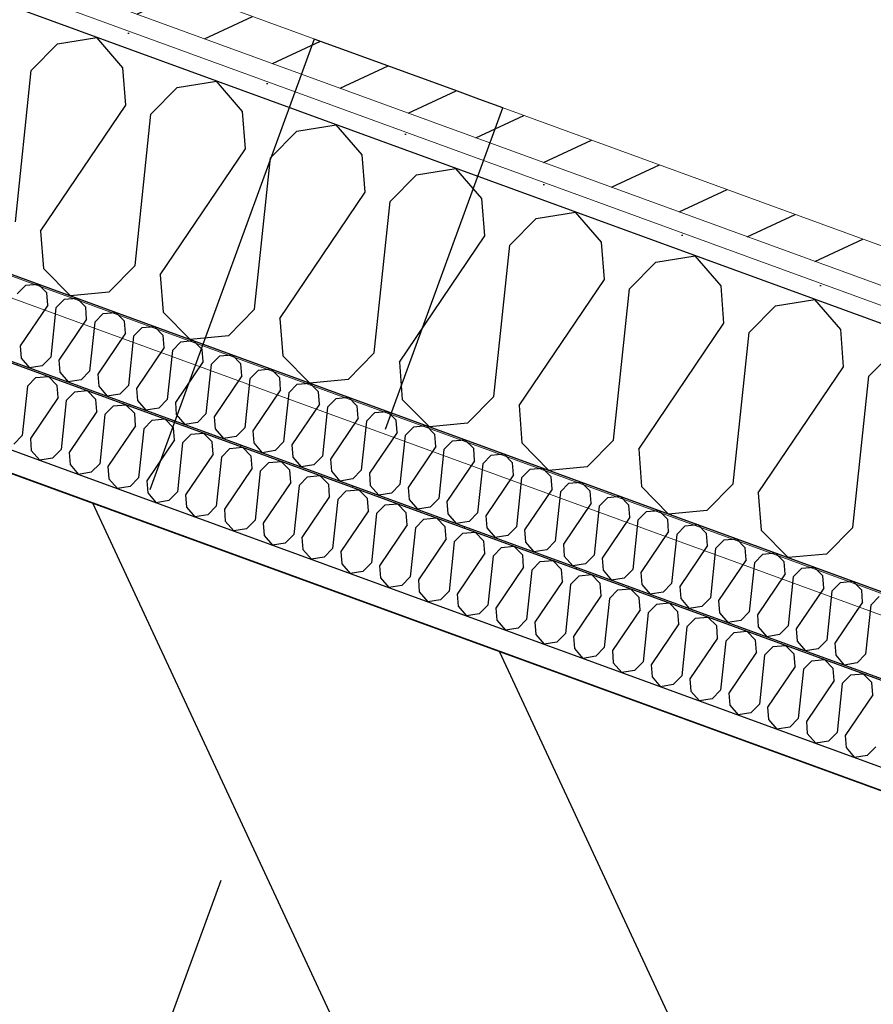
# Model space of a CAD drawing. Header units: millimetres. Extents: x 112481703 to 112588235, y 1264638581 to 1264713486.
# Tile 293 of 487: x 112570030 to 112570532, y 1264678434 to 1264679013. Entities that reach past the tile are written whole.
import ezdxf

# ---------------------------------------------------------------- set-up
doc = ezdxf.new("R2010")
doc.units = ezdxf.units.MM
doc.header["$LTSCALE"] = 0.5
doc.header["$MEASUREMENT"] = 0
doc.linetypes.add('PLINE', pattern=[0])
doc.linetypes.add('Stiplet', pattern=[1128.888893, 564.444447, -564.444447])
for name, color, linetype, lineweight in [('235- Utvendig kledning og overflate', 7, 'Continuous', 0), ('236- Innvendig kledning og overflate', 7, 'Continuous', 0), ('262- Taktekking', 7, 'Continuous', 0)]:
    doc.layers.add(name, color=color, linetype=linetype, lineweight=lineweight)
for name, color, linetype in [('862- M___Nettoareal', 7, 'Continuous'), ('862- M___Nettoareal(Polylinje)', 7, 'Continuous'), ('LA_farge_dekke_asfalt2', 7, 'Continuous'), ('Yttervegger.A225', 7, 'Continuous'), ('Yttervegger.A225 (Skravur)', 7, 'Continuous')]:
    doc.layers.add(name, color=color, linetype=linetype)
pattern_1 = [(249.956, (112557650, 1264717795), (-81.357, 29.68231), [0, -50]), (249.956, (112557682.11, 1264717756.67), (-81.357, 29.68231), [0, -50])]

# ---------------------------------------------------------------- blocks, each defined once
blk = doc.blocks.new('Korridor_14_9', base_point=(112576467.69, 1264681824.89))
at = {"layer": '862- M___Nettoareal(Polylinje)', "linetype": 'PLINE', "flags": 128}
blk.add_lwpolyline([(112572601.77, 1264674908.62), (112573784.51, 1264674477.11), (112574626.15, 1264676783.97), (112575767.2, 1264676367.67), (112576177.67, 1264676217.91), (112577188.97, 1264678989.83), (112578571.29, 1264682778.66), (112579511.2, 1264685354.88), (112580089.16, 1264686939.02), (112578574.08, 1264687491.78), (112577945.57, 1264685769.06), (112576575.95, 1264686268.75), (112573384.41, 1264677520.97), (112565766.91, 1264680300.14), (112564833.5, 1264677741.73), (112566533.44, 1264677121.53), (112567763.15, 1264676672.88), (112567763.5, 1264676673.82), (112569134.12, 1264676173.76)], close=True, dxfattribs=at)
blk = doc.blocks.new('*X290', base_point=(112557650, 1264717795))
at = {"layer": 'Yttervegger.A225 (Skravur)', "linetype": 'PLINE'}
for p, q in [((112570052.05, 1264678999.23), (112570075.17, 1264679002.94)), ((112570090.46, 1264678985.22), (112570075.17, 1264679002.94)), ((112570036.61, 1264678983.53), (112570052.05, 1264678999.23)), ((112570027.24, 1264678894.53), (112570036.61, 1264678983.53)), ((112570092.16, 1264678963.26), (112570090.46, 1264678985.22)), ((112570122.38, 1264678973.57), (112570145.5, 1264678977.28)), ((112570160.8, 1264678959.56), (112570145.5, 1264678977.28)), ((112570106.94, 1264678957.87), (112570122.38, 1264678973.57)), ((112570042.02, 1264678889.14), (112570092.16, 1264678963.26)), ((112570162.5, 1264678937.6), (112570160.8, 1264678959.56)), ((112570097.57, 1264678868.87), (112570106.94, 1264678957.87)), ((112570177.27, 1264678932.21), (112570192.71, 1264678947.91)), ((112570192.71, 1264678947.91), (112570215.83, 1264678951.62)), ((112570231.13, 1264678933.9), (112570215.83, 1264678951.62)), ((112570112.35, 1264678863.48), (112570162.5, 1264678937.6)), ((112570167.91, 1264678843.21), (112570177.27, 1264678932.21)), ((112570232.83, 1264678911.94), (112570231.13, 1264678933.9)), ((112570263.05, 1264678922.25), (112570286.16, 1264678925.96)), ((112570301.46, 1264678908.24), (112570286.16, 1264678925.96)), ((112570247.6, 1264678906.55), (112570263.05, 1264678922.25)), ((112570182.68, 1264678837.82), (112570232.83, 1264678911.94)), ((112570303.16, 1264678886.28), (112570301.46, 1264678908.24)), ((112570238.24, 1264678817.55), (112570247.6, 1264678906.55)), ((112570317.94, 1264678880.89), (112570333.38, 1264678896.59)), ((112570333.38, 1264678896.59), (112570356.5, 1264678900.3)), ((112570371.79, 1264678882.58), (112570356.5, 1264678900.3)), ((112570042.02, 1264678889.14), (112570043.72, 1264678867.18)), ((112570253.02, 1264678812.16), (112570303.16, 1264678886.28)), ((112570308.57, 1264678791.89), (112570317.94, 1264678880.89)), ((112570373.49, 1264678860.62), (112570371.79, 1264678882.58)), ((112570403.71, 1264678870.93), (112570426.83, 1264678874.64)), ((112570442.13, 1264678856.92), (112570426.83, 1264678874.64)), ((112570043.72, 1264678867.18), (112570059.61, 1264678851.08)), ((112570097.57, 1264678868.87), (112570082.13, 1264678853.16)), ((112570388.27, 1264678855.23), (112570403.71, 1264678870.93)), ((112570112.35, 1264678863.48), (112570114.05, 1264678841.52)), ((112570323.35, 1264678786.5), (112570373.49, 1264678860.62)), ((112570378.9, 1264678766.23), (112570388.27, 1264678855.23)), ((112570443.83, 1264678834.96), (112570442.13, 1264678856.92)), ((112570082.13, 1264678853.16), (112570059.61, 1264678851.08)), ((112570474.04, 1264678845.27), (112570497.16, 1264678848.98)), ((112570512.46, 1264678831.26), (112570497.16, 1264678848.98)), ((112570167.91, 1264678843.21), (112570152.46, 1264678827.5)), ((112570458.6, 1264678829.57), (112570474.04, 1264678845.27)), ((112570114.05, 1264678841.52), (112570129.94, 1264678825.42)), ((112570182.68, 1264678837.82), (112570184.38, 1264678815.86)), ((112570393.68, 1264678760.84), (112570443.83, 1264678834.96)), ((112570152.46, 1264678827.5), (112570129.94, 1264678825.42)), ((112570449.24, 1264678740.57), (112570458.6, 1264678829.57)), ((112570514.16, 1264678809.3), (112570512.46, 1264678831.26)), ((112570184.38, 1264678815.86), (112570200.27, 1264678799.76)), ((112570238.24, 1264678817.55), (112570222.8, 1264678801.84)), ((112570528.93, 1264678803.9), (112570544.38, 1264678819.61)), ((112570253.02, 1264678812.16), (112570254.71, 1264678790.2)), ((112570464.01, 1264678735.18), (112570514.16, 1264678809.3)), ((112570519.57, 1264678714.91), (112570528.93, 1264678803.9)), ((112570222.8, 1264678801.84), (112570200.27, 1264678799.76)), ((112570308.57, 1264678791.89), (112570293.13, 1264678776.18)), ((112570254.71, 1264678790.2), (112570270.61, 1264678774.1)), ((112570323.35, 1264678786.5), (112570325.05, 1264678764.54)), ((112570293.13, 1264678776.18), (112570270.61, 1264678774.1)), ((112570325.05, 1264678764.54), (112570340.94, 1264678748.44)), ((112570378.9, 1264678766.23), (112570363.46, 1264678750.52)), ((112570393.68, 1264678760.84), (112570395.38, 1264678738.88)), ((112570363.46, 1264678750.52), (112570340.94, 1264678748.44)), ((112570449.24, 1264678740.57), (112570433.79, 1264678724.86)), ((112570395.38, 1264678738.88), (112570411.27, 1264678722.78)), ((112570464.01, 1264678735.18), (112570465.71, 1264678713.22)), ((112570433.79, 1264678724.86), (112570411.27, 1264678722.78)), ((112570465.71, 1264678713.22), (112570481.6, 1264678697.12)), ((112570519.57, 1264678714.91), (112570504.13, 1264678699.2)), ((112570504.13, 1264678699.2), (112570481.6, 1264678697.12))]:
    blk.add_line(p, q, dxfattribs=at)
blk = doc.blocks.new('*X528', base_point=(112557650, 1264717795))
at = {"layer": 'Yttervegger.A225 (Skravur)', "linetype": 'PLINE'}
for p, q in [((112570034.3, 1264678797.89), (112570039.31, 1264678802.98)), ((112570039.31, 1264678802.98), (112570046.62, 1264678803.66)), ((112570051.77, 1264678798.44), (112570046.62, 1264678803.66)), ((112570034.3, 1264678797.89), (112570031.26, 1264678769.03)), ((112570052.32, 1264678791.32), (112570051.77, 1264678798.44)), ((112570052.32, 1264678791.32), (112570036.06, 1264678767.28)), ((112570057.11, 1264678789.57), (112570062.12, 1264678794.66)), ((112570062.12, 1264678794.66), (112570069.43, 1264678795.34)), ((112570074.58, 1264678790.12), (112570069.43, 1264678795.34)), ((112570057.11, 1264678789.57), (112570054.07, 1264678760.7)), ((112570075.13, 1264678782.99), (112570074.58, 1264678790.12)), ((112570079.92, 1264678781.25), (112570084.93, 1264678786.34)), ((112570084.93, 1264678786.34), (112570092.24, 1264678787.02)), ((112570097.39, 1264678781.79), (112570092.24, 1264678787.02)), ((112570075.13, 1264678782.99), (112570058.87, 1264678758.96)), ((112570079.92, 1264678781.25), (112570076.89, 1264678752.38)), ((112570097.94, 1264678774.67), (112570097.39, 1264678781.79)), ((112570097.94, 1264678774.67), (112570081.68, 1264678750.63)), ((112570102.73, 1264678772.92), (112570107.74, 1264678778.02)), ((112570107.74, 1264678778.02), (112570115.05, 1264678778.69)), ((112570120.2, 1264678773.47), (112570115.05, 1264678778.69)), ((112570031.26, 1264678769.03), (112570026.26, 1264678763.93)), ((112570102.73, 1264678772.92), (112570099.7, 1264678744.06)), ((112570120.75, 1264678766.35), (112570120.2, 1264678773.47)), ((112570125.54, 1264678764.6), (112570130.55, 1264678769.7)), ((112570130.55, 1264678769.7), (112570137.86, 1264678770.37)), ((112570143.01, 1264678765.15), (112570137.86, 1264678770.37)), ((112570036.06, 1264678767.28), (112570036.61, 1264678760.16)), ((112570120.75, 1264678766.35), (112570104.49, 1264678742.31)), ((112570125.54, 1264678764.6), (112570122.51, 1264678735.74)), ((112570143.56, 1264678758.03), (112570143.01, 1264678765.15)), ((112570153.36, 1264678761.37), (112570160.67, 1264678762.05)), ((112570165.82, 1264678756.83), (112570160.67, 1264678762.05)), ((112570036.61, 1264678760.16), (112570041.57, 1264678754.41)), ((112570054.07, 1264678760.7), (112570049.07, 1264678755.61)), ((112570058.87, 1264678758.96), (112570059.42, 1264678751.83)), ((112570143.56, 1264678758.03), (112570127.3, 1264678733.99)), ((112570148.35, 1264678756.28), (112570145.32, 1264678727.42)), ((112570148.35, 1264678756.28), (112570153.36, 1264678761.37)), ((112570166.37, 1264678749.71), (112570165.82, 1264678756.83)), ((112570049.07, 1264678755.61), (112570041.57, 1264678754.41)), ((112570059.42, 1264678751.83), (112570064.38, 1264678746.08)), ((112570076.89, 1264678752.38), (112570071.88, 1264678747.29)), ((112570081.68, 1264678750.63), (112570082.23, 1264678743.51)), ((112570171.17, 1264678747.96), (112570176.17, 1264678753.05)), ((112570176.17, 1264678753.05), (112570183.48, 1264678753.73)), ((112570188.63, 1264678748.51), (112570183.48, 1264678753.73)), ((112570071.88, 1264678747.29), (112570064.38, 1264678746.08)), ((112570166.37, 1264678749.71), (112570150.11, 1264678725.67)), ((112570171.17, 1264678747.96), (112570168.13, 1264678719.09)), ((112570189.18, 1264678741.38), (112570188.63, 1264678748.51)), ((112570193.98, 1264678739.64), (112570198.98, 1264678744.73)), ((112570198.98, 1264678744.73), (112570206.29, 1264678745.4)), ((112570211.44, 1264678740.18), (112570206.29, 1264678745.4)), ((112570082.23, 1264678743.51), (112570087.19, 1264678737.76)), ((112570094.69, 1264678738.97), (112570087.19, 1264678737.76)), ((112570099.7, 1264678744.06), (112570094.69, 1264678738.97)), ((112570104.49, 1264678742.31), (112570105.04, 1264678735.19)), ((112570189.18, 1264678741.38), (112570172.92, 1264678717.34)), ((112570193.98, 1264678739.64), (112570190.94, 1264678710.77)), ((112570211.99, 1264678733.06), (112570211.44, 1264678740.18)), ((112570105.04, 1264678735.19), (112570110, 1264678729.44)), ((112570122.51, 1264678735.74), (112570117.5, 1264678730.64)), ((112570127.3, 1264678733.99), (112570127.85, 1264678726.87)), ((112570216.79, 1264678731.31), (112570221.79, 1264678736.41)), ((112570221.79, 1264678736.41), (112570229.1, 1264678737.08)), ((112570234.25, 1264678731.86), (112570229.1, 1264678737.08)), ((112570117.5, 1264678730.64), (112570110, 1264678729.44)), ((112570145.32, 1264678727.42), (112570140.31, 1264678722.32)), ((112570211.99, 1264678733.06), (112570195.73, 1264678709.02)), ((112570216.79, 1264678731.31), (112570213.75, 1264678702.45)), ((112570234.8, 1264678724.74), (112570234.25, 1264678731.86)), ((112570239.6, 1264678722.99), (112570244.61, 1264678728.08)), ((112570244.61, 1264678728.08), (112570251.91, 1264678728.76)), ((112570257.06, 1264678723.54), (112570251.91, 1264678728.76)), ((112570127.85, 1264678726.87), (112570132.81, 1264678721.12)), ((112570140.31, 1264678722.32), (112570132.81, 1264678721.12)), ((112570150.11, 1264678725.67), (112570150.66, 1264678718.54)), ((112570234.8, 1264678724.74), (112570218.54, 1264678700.7)), ((112570239.6, 1264678722.99), (112570236.56, 1264678694.13)), ((112570257.62, 1264678716.42), (112570257.06, 1264678723.54)), ((112570150.66, 1264678718.54), (112570155.62, 1264678712.8)), ((112570168.13, 1264678719.09), (112570163.12, 1264678714)), ((112570172.92, 1264678717.34), (112570173.47, 1264678710.22)), ((112570257.62, 1264678716.42), (112570241.35, 1264678692.38)), ((112570262.41, 1264678714.67), (112570267.42, 1264678719.76)), ((112570267.42, 1264678719.76), (112570274.72, 1264678720.44)), ((112570279.87, 1264678715.22), (112570274.72, 1264678720.44)), ((112570163.12, 1264678714), (112570155.62, 1264678712.8)), ((112570173.47, 1264678710.22), (112570178.43, 1264678704.47)), ((112570190.94, 1264678710.77), (112570185.93, 1264678705.68)), ((112570262.41, 1264678714.67), (112570259.37, 1264678685.8)), ((112570280.43, 1264678708.09), (112570279.87, 1264678715.22)), ((112570285.22, 1264678706.35), (112570290.23, 1264678711.44)), ((112570290.23, 1264678711.44), (112570297.53, 1264678712.12)), ((112570302.68, 1264678706.9), (112570297.53, 1264678712.12)), ((112570185.93, 1264678705.68), (112570178.43, 1264678704.47)), ((112570195.73, 1264678709.02), (112570196.28, 1264678701.9)), ((112570280.43, 1264678708.09), (112570264.16, 1264678684.06)), ((112570285.22, 1264678706.35), (112570282.18, 1264678677.48)), ((112570303.24, 1264678699.77), (112570302.68, 1264678706.9)), ((112570196.28, 1264678701.9), (112570201.24, 1264678696.15)), ((112570213.75, 1264678702.45), (112570208.74, 1264678697.35)), ((112570218.54, 1264678700.7), (112570219.09, 1264678693.58)), ((112570303.24, 1264678699.77), (112570286.97, 1264678675.73)), ((112570308.03, 1264678698.02), (112570313.04, 1264678703.12)), ((112570313.04, 1264678703.12), (112570320.34, 1264678703.79)), ((112570325.5, 1264678698.57), (112570320.34, 1264678703.79)), ((112570326.05, 1264678691.45), (112570325.5, 1264678698.57)), ((112570208.74, 1264678697.35), (112570201.24, 1264678696.15)), ((112570219.09, 1264678693.58), (112570224.05, 1264678687.83)), ((112570236.56, 1264678694.13), (112570231.55, 1264678689.03)), ((112570308.03, 1264678698.02), (112570304.99, 1264678669.16)), ((112570330.84, 1264678689.7), (112570335.85, 1264678694.8)), ((112570335.85, 1264678694.8), (112570343.15, 1264678695.47)), ((112570348.31, 1264678690.25), (112570343.15, 1264678695.47)), ((112570231.55, 1264678689.03), (112570224.05, 1264678687.83)), ((112570241.35, 1264678692.38), (112570241.9, 1264678685.26)), ((112570326.05, 1264678691.45), (112570309.78, 1264678667.41)), ((112570330.84, 1264678689.7), (112570327.8, 1264678660.84)), ((112570348.86, 1264678683.13), (112570348.31, 1264678690.25)), ((112570358.66, 1264678686.47), (112570365.96, 1264678687.15)), ((112570371.12, 1264678681.93), (112570365.96, 1264678687.15)), ((112570241.9, 1264678685.26), (112570246.86, 1264678679.51)), ((112570259.37, 1264678685.8), (112570254.36, 1264678680.71)), ((112570264.16, 1264678684.06), (112570264.71, 1264678676.93)), ((112570348.86, 1264678683.13), (112570332.59, 1264678659.09)), ((112570353.65, 1264678681.38), (112570350.61, 1264678652.52)), ((112570353.65, 1264678681.38), (112570358.66, 1264678686.47)), ((112570371.67, 1264678674.81), (112570371.12, 1264678681.93)), ((112570254.36, 1264678680.71), (112570246.86, 1264678679.51)), ((112570264.71, 1264678676.93), (112570269.67, 1264678671.18)), ((112570282.18, 1264678677.48), (112570277.17, 1264678672.39)), ((112570286.97, 1264678675.73), (112570287.52, 1264678668.61)), ((112570376.46, 1264678673.06), (112570381.47, 1264678678.15)), ((112570381.47, 1264678678.15), (112570388.77, 1264678678.83)), ((112570393.93, 1264678673.61), (112570388.77, 1264678678.83)), ((112570277.17, 1264678672.39), (112570269.67, 1264678671.18)), ((112570371.67, 1264678674.81), (112570355.4, 1264678650.77)), ((112570376.46, 1264678673.06), (112570373.42, 1264678644.19)), ((112570394.48, 1264678666.48), (112570393.93, 1264678673.61)), ((112570399.27, 1264678664.74), (112570404.28, 1264678669.83)), ((112570404.28, 1264678669.83), (112570411.58, 1264678670.5)), ((112570416.74, 1264678665.28), (112570411.58, 1264678670.5)), ((112570287.52, 1264678668.61), (112570292.48, 1264678662.86)), ((112570299.98, 1264678664.07), (112570292.48, 1264678662.86)), ((112570304.99, 1264678669.16), (112570299.98, 1264678664.07)), ((112570309.78, 1264678667.41), (112570310.33, 1264678660.29)), ((112570394.48, 1264678666.48), (112570378.21, 1264678642.44)), ((112570399.27, 1264678664.74), (112570396.23, 1264678635.87)), ((112570417.29, 1264678658.16), (112570416.74, 1264678665.28)), ((112570310.33, 1264678660.29), (112570315.3, 1264678654.54)), ((112570327.8, 1264678660.84), (112570322.79, 1264678655.74)), ((112570332.59, 1264678659.09), (112570333.15, 1264678651.97)), ((112570417.29, 1264678658.16), (112570401.03, 1264678634.12)), ((112570422.08, 1264678656.41), (112570427.09, 1264678661.51)), ((112570427.09, 1264678661.51), (112570434.39, 1264678662.18)), ((112570439.55, 1264678656.96), (112570434.39, 1264678662.18)), ((112570322.79, 1264678655.74), (112570315.3, 1264678654.54)), ((112570350.61, 1264678652.52), (112570345.6, 1264678647.42)), ((112570422.08, 1264678656.41), (112570419.04, 1264678627.55)), ((112570440.1, 1264678649.84), (112570439.55, 1264678656.96)), ((112570444.89, 1264678648.09), (112570449.9, 1264678653.19)), ((112570449.9, 1264678653.19), (112570457.21, 1264678653.86)), ((112570462.36, 1264678648.64), (112570457.21, 1264678653.86)), ((112570333.15, 1264678651.97), (112570338.11, 1264678646.22)), ((112570345.6, 1264678647.42), (112570338.11, 1264678646.22)), ((112570355.4, 1264678650.77), (112570355.96, 1264678643.64)), ((112570440.1, 1264678649.84), (112570423.84, 1264678625.8)), ((112570444.89, 1264678648.09), (112570441.85, 1264678619.23)), ((112570462.91, 1264678641.52), (112570462.36, 1264678648.64)), ((112570355.96, 1264678643.64), (112570360.92, 1264678637.9)), ((112570373.42, 1264678644.19), (112570368.41, 1264678639.1)), ((112570378.21, 1264678642.44), (112570378.77, 1264678635.32)), ((112570462.91, 1264678641.52), (112570446.65, 1264678617.48)), ((112570467.7, 1264678639.77), (112570472.71, 1264678644.86)), ((112570472.71, 1264678644.86), (112570480.02, 1264678645.54)), ((112570485.17, 1264678640.32), (112570480.02, 1264678645.54)), ((112570368.41, 1264678639.1), (112570360.92, 1264678637.9)), ((112570378.77, 1264678635.32), (112570383.73, 1264678629.57)), ((112570396.23, 1264678635.87), (112570391.22, 1264678630.78)), ((112570467.7, 1264678639.77), (112570464.66, 1264678610.9)), ((112570485.72, 1264678633.19), (112570485.17, 1264678640.32)), ((112570490.51, 1264678631.45), (112570495.52, 1264678636.54)), ((112570495.52, 1264678636.54), (112570502.83, 1264678637.22)), ((112570507.98, 1264678632), (112570502.83, 1264678637.22)), ((112570391.22, 1264678630.78), (112570383.73, 1264678629.57)), ((112570401.03, 1264678634.12), (112570401.58, 1264678627)), ((112570485.72, 1264678633.19), (112570469.46, 1264678609.16)), ((112570490.51, 1264678631.45), (112570487.48, 1264678602.58)), ((112570508.53, 1264678624.87), (112570507.98, 1264678632)), ((112570518.33, 1264678628.22), (112570525.64, 1264678628.89)), ((112570530.79, 1264678623.67), (112570525.64, 1264678628.89)), ((112570401.58, 1264678627), (112570406.54, 1264678621.25)), ((112570419.04, 1264678627.55), (112570414.04, 1264678622.45)), ((112570423.84, 1264678625.8), (112570424.39, 1264678618.68)), ((112570508.53, 1264678624.87), (112570492.27, 1264678600.83)), ((112570513.32, 1264678623.12), (112570510.29, 1264678594.26)), ((112570513.32, 1264678623.12), (112570518.33, 1264678628.22)), ((112570531.34, 1264678616.55), (112570530.79, 1264678623.67)), ((112570414.04, 1264678622.45), (112570406.54, 1264678621.25)), ((112570424.39, 1264678618.68), (112570429.35, 1264678612.93)), ((112570441.85, 1264678619.23), (112570436.85, 1264678614.13)), ((112570446.65, 1264678617.48), (112570447.2, 1264678610.36)), ((112570436.85, 1264678614.13), (112570429.35, 1264678612.93)), ((112570531.34, 1264678616.55), (112570515.08, 1264678592.51)), ((112570447.2, 1264678610.36), (112570452.16, 1264678604.61)), ((112570459.66, 1264678605.81), (112570452.16, 1264678604.61)), ((112570464.66, 1264678610.9), (112570459.66, 1264678605.81)), ((112570469.46, 1264678609.16), (112570470.01, 1264678602.03)), ((112570470.01, 1264678602.03), (112570474.97, 1264678596.28)), ((112570487.48, 1264678602.58), (112570482.47, 1264678597.49)), ((112570492.27, 1264678600.83), (112570492.82, 1264678593.71)), ((112570482.47, 1264678597.49), (112570474.97, 1264678596.28)), ((112570510.29, 1264678594.26), (112570505.28, 1264678589.17)), ((112570492.82, 1264678593.71), (112570497.78, 1264678587.96)), ((112570505.28, 1264678589.17), (112570497.78, 1264678587.96)), ((112570515.08, 1264678592.51), (112570515.63, 1264678585.39)), ((112570515.63, 1264678585.39), (112570520.59, 1264678579.64)), ((112570533.1, 1264678585.94), (112570528.09, 1264678580.84)), ((112570528.09, 1264678580.84), (112570520.59, 1264678579.64))]:
    blk.add_line(p, q, dxfattribs=at)
blk = doc.blocks.new('*X532', base_point=(112557650, 1264717795))
at = {"layer": 'Yttervegger.A225 (Skravur)', "linetype": 'PLINE'}
for p, q in [((112570028.29, 1264678852.24), (112570033.29, 1264678857.34)), ((112570033.29, 1264678857.34), (112570040.6, 1264678858.01)), ((112570045.75, 1264678852.79), (112570040.6, 1264678858.01)), ((112570046.3, 1264678845.67), (112570045.75, 1264678852.79)), ((112570051.1, 1264678843.92), (112570056.1, 1264678849.02)), ((112570056.1, 1264678849.02), (112570063.41, 1264678849.69)), ((112570068.56, 1264678844.47), (112570063.41, 1264678849.69)), ((112570046.3, 1264678845.67), (112570030.04, 1264678821.63)), ((112570051.1, 1264678843.92), (112570048.06, 1264678815.06)), ((112570069.11, 1264678837.35), (112570068.56, 1264678844.47)), ((112570069.11, 1264678837.35), (112570052.85, 1264678813.31)), ((112570073.91, 1264678835.6), (112570078.92, 1264678840.69)), ((112570078.92, 1264678840.69), (112570086.22, 1264678841.37)), ((112570091.37, 1264678836.15), (112570086.22, 1264678841.37)), ((112570073.91, 1264678835.6), (112570070.87, 1264678806.74)), ((112570091.93, 1264678829.03), (112570091.37, 1264678836.15)), ((112570096.72, 1264678827.28), (112570101.73, 1264678832.37)), ((112570101.73, 1264678832.37), (112570109.03, 1264678833.05)), ((112570114.18, 1264678827.83), (112570109.03, 1264678833.05)), ((112570091.93, 1264678829.03), (112570075.66, 1264678804.99)), ((112570096.72, 1264678827.28), (112570093.68, 1264678798.41)), ((112570114.74, 1264678820.7), (112570114.18, 1264678827.83)), ((112570030.04, 1264678821.63), (112570030.59, 1264678814.51)), ((112570114.74, 1264678820.7), (112570098.47, 1264678796.67)), ((112570119.53, 1264678818.96), (112570124.54, 1264678824.05)), ((112570124.54, 1264678824.05), (112570131.84, 1264678824.73)), ((112570136.99, 1264678819.5), (112570131.84, 1264678824.73)), ((112570030.59, 1264678814.51), (112570035.55, 1264678808.76)), ((112570048.06, 1264678815.06), (112570043.05, 1264678809.96)), ((112570119.53, 1264678818.96), (112570116.49, 1264678790.09)), ((112570137.55, 1264678812.38), (112570136.99, 1264678819.5)), ((112570142.34, 1264678810.63), (112570147.35, 1264678815.73)), ((112570147.35, 1264678815.73), (112570154.65, 1264678816.4)), ((112570159.81, 1264678811.18), (112570154.65, 1264678816.4)), ((112570043.05, 1264678809.96), (112570035.55, 1264678808.76)), ((112570052.85, 1264678813.31), (112570053.4, 1264678806.19)), ((112570137.55, 1264678812.38), (112570121.28, 1264678788.34)), ((112570142.34, 1264678810.63), (112570139.3, 1264678781.77)), ((112570160.36, 1264678804.06), (112570159.81, 1264678811.18)), ((112570053.4, 1264678806.19), (112570058.36, 1264678800.44)), ((112570070.87, 1264678806.74), (112570065.86, 1264678801.64)), ((112570075.66, 1264678804.99), (112570076.21, 1264678797.87)), ((112570160.36, 1264678804.06), (112570144.09, 1264678780.02)), ((112570165.15, 1264678802.31), (112570170.16, 1264678807.41)), ((112570170.16, 1264678807.41), (112570177.46, 1264678808.08)), ((112570182.62, 1264678802.86), (112570177.46, 1264678808.08)), ((112570183.17, 1264678795.74), (112570182.62, 1264678802.86)), ((112570065.86, 1264678801.64), (112570058.36, 1264678800.44)), ((112570076.21, 1264678797.87), (112570081.17, 1264678792.12)), ((112570093.68, 1264678798.41), (112570088.67, 1264678793.32)), ((112570165.15, 1264678802.31), (112570162.11, 1264678773.45)), ((112570187.96, 1264678793.99), (112570192.97, 1264678799.08)), ((112570192.97, 1264678799.08), (112570200.27, 1264678799.76)), ((112570205.43, 1264678794.54), (112570200.27, 1264678799.76)), ((112570088.67, 1264678793.32), (112570081.17, 1264678792.12)), ((112570098.47, 1264678796.67), (112570099.02, 1264678789.54)), ((112570183.17, 1264678795.74), (112570166.9, 1264678771.7)), ((112570187.96, 1264678793.99), (112570184.92, 1264678765.13)), ((112570205.98, 1264678787.42), (112570205.43, 1264678794.54)), ((112570215.78, 1264678790.76), (112570223.08, 1264678791.44)), ((112570228.24, 1264678786.22), (112570223.08, 1264678791.44)), ((112570099.02, 1264678789.54), (112570103.98, 1264678783.79)), ((112570116.49, 1264678790.09), (112570111.48, 1264678785)), ((112570121.28, 1264678788.34), (112570121.83, 1264678781.22)), ((112570205.98, 1264678787.42), (112570189.71, 1264678763.38)), ((112570210.77, 1264678785.67), (112570207.73, 1264678756.8)), ((112570210.77, 1264678785.67), (112570215.78, 1264678790.76)), ((112570228.79, 1264678779.09), (112570228.24, 1264678786.22)), ((112570111.48, 1264678785), (112570103.98, 1264678783.79)), ((112570121.83, 1264678781.22), (112570126.79, 1264678775.47)), ((112570139.3, 1264678781.77), (112570134.29, 1264678776.68)), ((112570144.09, 1264678780.02), (112570144.64, 1264678772.9)), ((112570233.58, 1264678777.34), (112570238.59, 1264678782.44)), ((112570238.59, 1264678782.44), (112570245.89, 1264678783.11)), ((112570251.05, 1264678777.89), (112570245.89, 1264678783.11)), ((112570134.29, 1264678776.68), (112570126.79, 1264678775.47)), ((112570228.79, 1264678779.09), (112570212.52, 1264678755.05)), ((112570233.58, 1264678777.34), (112570230.54, 1264678748.48)), ((112570251.6, 1264678770.77), (112570251.05, 1264678777.89)), ((112570256.39, 1264678769.02), (112570261.4, 1264678774.12)), ((112570261.4, 1264678774.12), (112570268.7, 1264678774.79)), ((112570273.86, 1264678769.57), (112570268.7, 1264678774.79)), ((112570144.64, 1264678772.9), (112570149.61, 1264678767.15)), ((112570157.1, 1264678768.35), (112570149.61, 1264678767.15)), ((112570162.11, 1264678773.45), (112570157.1, 1264678768.35)), ((112570166.9, 1264678771.7), (112570167.46, 1264678764.58)), ((112570251.6, 1264678770.77), (112570235.34, 1264678746.73)), ((112570256.39, 1264678769.02), (112570253.35, 1264678740.16)), ((112570274.41, 1264678762.45), (112570273.86, 1264678769.57)), ((112570167.46, 1264678764.58), (112570172.42, 1264678758.83)), ((112570184.92, 1264678765.13), (112570179.91, 1264678760.03)), ((112570189.71, 1264678763.38), (112570190.27, 1264678756.25)), ((112570274.41, 1264678762.45), (112570258.15, 1264678738.41)), ((112570279.2, 1264678760.7), (112570284.21, 1264678765.79)), ((112570284.21, 1264678765.79), (112570291.52, 1264678766.47)), ((112570296.67, 1264678761.25), (112570291.52, 1264678766.47)), ((112570179.91, 1264678760.03), (112570172.42, 1264678758.83)), ((112570190.27, 1264678756.25), (112570195.23, 1264678750.51)), ((112570207.73, 1264678756.8), (112570202.72, 1264678751.71)), ((112570279.2, 1264678760.7), (112570276.16, 1264678731.84)), ((112570297.22, 1264678754.13), (112570296.67, 1264678761.25)), ((112570302.01, 1264678752.38), (112570307.02, 1264678757.47)), ((112570307.02, 1264678757.47), (112570314.33, 1264678758.15)), ((112570319.48, 1264678752.93), (112570314.33, 1264678758.15)), ((112570202.72, 1264678751.71), (112570195.23, 1264678750.51)), ((112570212.52, 1264678755.05), (112570213.08, 1264678747.93)), ((112570297.22, 1264678754.13), (112570280.96, 1264678730.09)), ((112570302.01, 1264678752.38), (112570298.97, 1264678723.51)), ((112570320.03, 1264678745.8), (112570319.48, 1264678752.93)), ((112570213.08, 1264678747.93), (112570218.04, 1264678742.18)), ((112570230.54, 1264678748.48), (112570225.53, 1264678743.39)), ((112570235.34, 1264678746.73), (112570235.89, 1264678739.61)), ((112570320.03, 1264678745.8), (112570303.77, 1264678721.77)), ((112570324.82, 1264678744.06), (112570329.83, 1264678749.15)), ((112570329.83, 1264678749.15), (112570337.14, 1264678749.83)), ((112570342.29, 1264678744.6), (112570337.14, 1264678749.83)), ((112570225.53, 1264678743.39), (112570218.04, 1264678742.18)), ((112570235.89, 1264678739.61), (112570240.85, 1264678733.86)), ((112570253.35, 1264678740.16), (112570248.35, 1264678735.06)), ((112570324.82, 1264678744.06), (112570321.79, 1264678715.19)), ((112570342.84, 1264678737.48), (112570342.29, 1264678744.6)), ((112570347.63, 1264678735.73), (112570352.64, 1264678740.83)), ((112570352.64, 1264678740.83), (112570359.95, 1264678741.5)), ((112570365.1, 1264678736.28), (112570359.95, 1264678741.5)), ((112570248.35, 1264678735.06), (112570240.85, 1264678733.86)), ((112570258.15, 1264678738.41), (112570258.7, 1264678731.29)), ((112570342.84, 1264678737.48), (112570326.58, 1264678713.44)), ((112570347.63, 1264678735.73), (112570344.6, 1264678706.87)), ((112570365.65, 1264678729.16), (112570365.1, 1264678736.28)), ((112570375.45, 1264678732.51), (112570382.76, 1264678733.18)), ((112570387.91, 1264678727.96), (112570382.76, 1264678733.18)), ((112570258.7, 1264678731.29), (112570263.66, 1264678725.54)), ((112570276.16, 1264678731.84), (112570271.16, 1264678726.74)), ((112570280.96, 1264678730.09), (112570281.51, 1264678722.97)), ((112570365.65, 1264678729.16), (112570349.39, 1264678705.12)), ((112570370.44, 1264678727.41), (112570367.41, 1264678698.55)), ((112570370.44, 1264678727.41), (112570375.45, 1264678732.51)), ((112570388.46, 1264678720.84), (112570387.91, 1264678727.96)), ((112570271.16, 1264678726.74), (112570263.66, 1264678725.54)), ((112570281.51, 1264678722.97), (112570286.47, 1264678717.22)), ((112570298.97, 1264678723.51), (112570293.97, 1264678718.42)), ((112570303.77, 1264678721.77), (112570304.32, 1264678714.64)), ((112570393.25, 1264678719.09), (112570398.26, 1264678724.18)), ((112570398.26, 1264678724.18), (112570405.57, 1264678724.86)), ((112570410.72, 1264678719.64), (112570405.57, 1264678724.86)), ((112570293.97, 1264678718.42), (112570286.47, 1264678717.22)), ((112570388.46, 1264678720.84), (112570372.2, 1264678696.8)), ((112570393.25, 1264678719.09), (112570390.22, 1264678690.23)), ((112570411.27, 1264678712.52), (112570410.72, 1264678719.64)), ((112570416.07, 1264678710.77), (112570421.07, 1264678715.86)), ((112570421.07, 1264678715.86), (112570428.38, 1264678716.54)), ((112570433.53, 1264678711.32), (112570428.38, 1264678716.54)), ((112570304.32, 1264678714.64), (112570309.28, 1264678708.89)), ((112570316.78, 1264678710.1), (112570309.28, 1264678708.89)), ((112570321.79, 1264678715.19), (112570316.78, 1264678710.1)), ((112570326.58, 1264678713.44), (112570327.13, 1264678706.32)), ((112570411.27, 1264678712.52), (112570395.01, 1264678688.48)), ((112570416.07, 1264678710.77), (112570413.03, 1264678681.9)), ((112570434.08, 1264678704.19), (112570433.53, 1264678711.32)), ((112570327.13, 1264678706.32), (112570332.09, 1264678700.57)), ((112570344.6, 1264678706.87), (112570339.59, 1264678701.78)), ((112570349.39, 1264678705.12), (112570349.94, 1264678698)), ((112570434.08, 1264678704.19), (112570417.82, 1264678680.15)), ((112570438.88, 1264678702.45), (112570443.88, 1264678707.54)), ((112570443.88, 1264678707.54), (112570451.19, 1264678708.21)), ((112570456.34, 1264678702.99), (112570451.19, 1264678708.21)), ((112570339.59, 1264678701.78), (112570332.09, 1264678700.57)), ((112570367.41, 1264678698.55), (112570362.4, 1264678693.45)), ((112570438.88, 1264678702.45), (112570435.84, 1264678673.58)), ((112570456.89, 1264678695.87), (112570456.34, 1264678702.99)), ((112570461.69, 1264678694.12), (112570466.69, 1264678699.22)), ((112570466.69, 1264678699.22), (112570474, 1264678699.89)), ((112570479.15, 1264678694.67), (112570474, 1264678699.89)), ((112570349.94, 1264678698), (112570354.9, 1264678692.25)), ((112570362.4, 1264678693.45), (112570354.9, 1264678692.25)), ((112570372.2, 1264678696.8), (112570372.75, 1264678689.68)), ((112570456.89, 1264678695.87), (112570440.63, 1264678671.83)), ((112570461.69, 1264678694.12), (112570458.65, 1264678665.26)), ((112570479.7, 1264678687.55), (112570479.15, 1264678694.67)), ((112570372.75, 1264678689.68), (112570377.71, 1264678683.93)), ((112570390.22, 1264678690.23), (112570385.21, 1264678685.13)), ((112570395.01, 1264678688.48), (112570395.56, 1264678681.35)), ((112570479.7, 1264678687.55), (112570463.44, 1264678663.51)), ((112570484.5, 1264678685.8), (112570489.51, 1264678690.89)), ((112570489.51, 1264678690.89), (112570496.81, 1264678691.57)), ((112570501.96, 1264678686.35), (112570496.81, 1264678691.57)), ((112570385.21, 1264678685.13), (112570377.71, 1264678683.93)), ((112570395.56, 1264678681.35), (112570400.52, 1264678675.61)), ((112570413.03, 1264678681.9), (112570408.02, 1264678676.81)), ((112570484.5, 1264678685.8), (112570481.46, 1264678656.94)), ((112570502.51, 1264678679.23), (112570501.96, 1264678686.35)), ((112570507.31, 1264678677.48), (112570512.32, 1264678682.57)), ((112570512.32, 1264678682.57), (112570519.62, 1264678683.25)), ((112570524.77, 1264678678.03), (112570519.62, 1264678683.25)), ((112570408.02, 1264678676.81), (112570400.52, 1264678675.61)), ((112570417.82, 1264678680.15), (112570418.37, 1264678673.03)), ((112570502.51, 1264678679.23), (112570486.25, 1264678655.19)), ((112570507.31, 1264678677.48), (112570504.27, 1264678648.61)), ((112570525.33, 1264678670.9), (112570524.77, 1264678678.03)), ((112570418.37, 1264678673.03), (112570423.33, 1264678667.28)), ((112570435.84, 1264678673.58), (112570430.83, 1264678668.49)), ((112570440.63, 1264678671.83), (112570441.18, 1264678664.71)), ((112570525.33, 1264678670.9), (112570509.06, 1264678646.87)), ((112570530.12, 1264678669.16), (112570535.13, 1264678674.25)), ((112570430.83, 1264678668.49), (112570423.33, 1264678667.28)), ((112570441.18, 1264678664.71), (112570446.14, 1264678658.96)), ((112570458.65, 1264678665.26), (112570453.64, 1264678660.16)), ((112570530.12, 1264678669.16), (112570527.08, 1264678640.29)), ((112570453.64, 1264678660.16), (112570446.14, 1264678658.96)), ((112570463.44, 1264678663.51), (112570463.99, 1264678656.39)), ((112570463.99, 1264678656.39), (112570468.95, 1264678650.64)), ((112570481.46, 1264678656.94), (112570476.45, 1264678651.84)), ((112570486.25, 1264678655.19), (112570486.8, 1264678648.07)), ((112570476.45, 1264678651.84), (112570468.95, 1264678650.64)), ((112570486.8, 1264678648.07), (112570491.76, 1264678642.32)), ((112570504.27, 1264678648.61), (112570499.26, 1264678643.52)), ((112570509.06, 1264678646.87), (112570509.61, 1264678639.74)), ((112570499.26, 1264678643.52), (112570491.76, 1264678642.32)), ((112570509.61, 1264678639.74), (112570514.57, 1264678633.99)), ((112570522.07, 1264678635.2), (112570514.57, 1264678633.99)), ((112570527.08, 1264678640.29), (112570522.07, 1264678635.2))]:
    blk.add_line(p, q, dxfattribs=at)

msp = doc.modelspace()

# ---------------------------------------------------------------- hatches: boundary and pattern name
at = {"layer": '262- Taktekking', "linetype": 'Continuous'}
h = msp.add_hatch(dxfattribs=at)
h.set_pattern_fill('Membran', color=256, style=0, pattern_type=2)
h.set_pattern_definition([(249.956, (112557650, 1264717795), (-65.76007, 23.99193), [])])
h.paths.add_polyline_path([(112570831.4, 1264678517.34), (112570831.74, 1264678518.28), (112568755.6, 1264679275.74), (112568755.26, 1264679274.8)])
at = {"layer": 'LA_farge_dekke_asfalt2', "linetype": 'Continuous'}
h = msp.add_hatch(dxfattribs=at)
h.set_pattern_fill('Murverk', color=256, style=0, pattern_type=2)
h.set_pattern_definition([(294.956, (112557650, 1264717795), (163.1938, 75.94596), [])])
h.paths.add_polyline_path([(112562670.28, 1264672618.44), (112565507.41, 1264680394.81), (112573384.41, 1264677520.97), (112579262.36, 1264693631.99), (112587341.37, 1264690684.44), (112579714.93, 1264669780.94), (112576475.27, 1264670962.9), (112575386.63, 1264667979.01)])
at = {"layer": 'Yttervegger.A225 (Skravur)', "linetype": 'Continuous'}
h = msp.add_hatch(dxfattribs=at)
h.set_pattern_fill('Skrålinjer_1', color=256, style=0, pattern_type=2)
h.set_pattern_definition([(204.95599, (112557650, 1264717795), (-12.65766, 27.198964), [])])
h.paths.add_polyline_path([(112568837.52, 1264679500.26), (112568834.09, 1264679490.87), (112568829.98, 1264679479.59), (112570906.12, 1264678722.13), (112570910.23, 1264678733.41), (112570913.66, 1264678742.8)])
h = msp.add_hatch(dxfattribs=at)
h.set_pattern_fill('Prikker_tett', color=256, style=0, pattern_type=2)
h.set_pattern_definition(pattern_1)
h.paths.add_polyline_path([(112568826.21, 1264679469.26), (112568822.78, 1264679459.87), (112570898.92, 1264678702.41), (112570902.35, 1264678711.8)])
h = msp.add_hatch(dxfattribs=at)
h.set_pattern_fill('Prikker_tett', color=256, style=0, pattern_type=2)
h.set_pattern_definition(pattern_1)
h.paths.add_polyline_path([(112570847.85, 1264678562.43), (112568771.71, 1264679319.89), (112568767.6, 1264679308.62), (112570843.74, 1264678551.16)])
msp.add_hatch(color=256, dxfattribs=at).paths.add_polyline_path([(112570847.85, 1264678562.43), (112570848.19, 1264678563.37), (112568772.05, 1264679320.83), (112568771.71, 1264679319.89)])
h = msp.add_hatch(dxfattribs=at)
h.set_pattern_fill('Prikker_tett', color=256, style=0, pattern_type=2)
h.set_pattern_definition(pattern_1)
h.paths.add_polyline_path([(112568738.81, 1264679229.71), (112568734.35, 1264679217.49), (112570810.49, 1264678460.03), (112570814.95, 1264678472.25)])

# ---------------------------------------------------------------- linework, layer by layer
at = {"layer": '235- Utvendig kledning og overflate', "linetype": 'PLINE'}
for p, q in [((112570906.12, 1264678722.13), (112568829.98, 1264679479.59)), ((112570902.35, 1264678711.8), (112568826.21, 1264679469.26))]:
    msp.add_line(p, q, dxfattribs=at)
at = {"layer": '235- Utvendig kledning og overflate', "linetype": 'PLINE', "flags": 128}
msp.add_lwpolyline([(112570913.66, 1264678742.8), (112568837.52, 1264679500.26)], dxfattribs=at)
at = {"layer": '236- Innvendig kledning og overflate', "linetype": 'PLINE'}
msp.add_line((112568771.71, 1264679319.89), (112570847.85, 1264678562.43), dxfattribs=at)
at = {"layer": '236- Innvendig kledning og overflate', "linetype": 'PLINE', "flags": 128}
for points in [[(112570848.19, 1264678563.37), (112568772.05, 1264679320.83)], [(112568767.6, 1264679308.62), (112570843.74, 1264678551.16)]]:
    msp.add_lwpolyline(points, dxfattribs=at)
at = {"layer": 'Yttervegger.A225', "linetype": 'PLINE'}
for p, q in [((112570898.92, 1264678702.41), (112568822.78, 1264679459.87)), ((112568772.05, 1264679320.83), (112570848.19, 1264678563.37)), ((112568755.26, 1264679274.8), (112570831.4, 1264678517.34)), ((112568755.6, 1264679275.74), (112570831.74, 1264678518.28)), ((112568738.81, 1264679229.71), (112570814.95, 1264678472.25))]:
    msp.add_line(p, q, dxfattribs=at)
at = {"layer": 'Yttervegger.A225', "linetype": 'PLINE', "flags": 128}
msp.add_lwpolyline([(112568734.35, 1264679217.49), (112570810.49, 1264678460.03)], dxfattribs=at)
at = {"layer": 'Yttervegger.A225', "linetype": 'Stiplet', "flags": 128}
for points in [[(112570202.98, 1264679002.09), (112569166.75, 1264676161.85)], [(112570217.07, 1264678996.95), (112570202.98, 1264679002.09)], [(112570285.65, 1264678971.93), (112570217.07, 1264678996.95)], [(112570299.74, 1264678966.78), (112570285.65, 1264678971.93)], [(112570313.83, 1264678961.64), (112570299.74, 1264678966.78)], [(112569277.6, 1264676121.41), (112570313.83, 1264678961.64)]]:
    msp.add_lwpolyline(points, dxfattribs=at)

# ---------------------------------------------------------------- block references
at = {"layer": '862- M___Nettoareal', "linetype": 'Continuous'}
msp.add_blockref('Korridor_14_9', (112576467.69, 1264681824.89), dxfattribs=at)
at = {"layer": 'Yttervegger.A225'}
for name in ['*X290', '*X532', '*X528']:
    msp.add_blockref(name, (112557650, 1264717795), dxfattribs=at)

doc.saveas('drawing.dxf')
